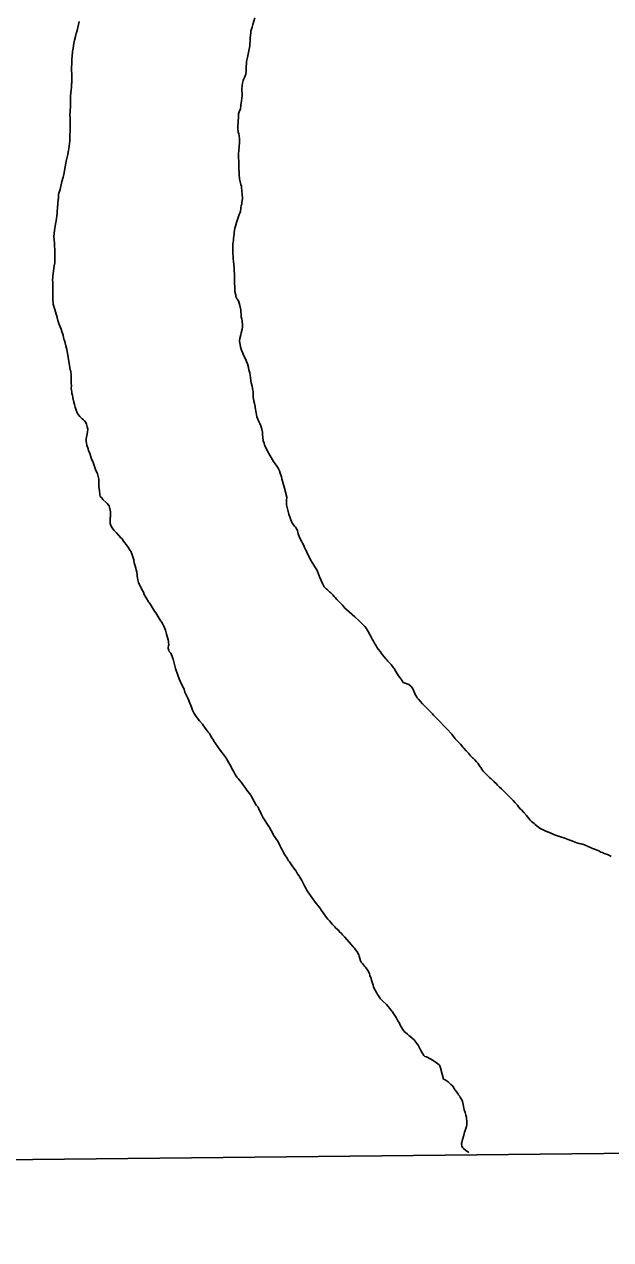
# Model space of a CAD drawing. Extents: x 3683613 to 3738215, y 469626 to 495384.
# Drawn here: x 3708709.1 to 3708782.7, y 472856.2 to 473008.8 of the extents above; entities that cross this region are included whole.
import ezdxf

# ---------------------------------------------------------------- set-up
doc = ezdxf.new("R2010")
doc.units = 0
doc.layers.add('V-ANNO-NPLT', color=7, linetype='Continuous')

msp = doc.modelspace()

# ---------------------------------------------------------------- linework, layer by layer
at = {"layer": 'V-ANNO-NPLT'}
for points in [[(3709012.73, 472869.49), (3707750.89, 472856.24), (3707743.69, 473574.37), (3708995.7, 473587.48), (3709012.73, 472869.49)], [(3708716, 473009.16), (3708715.79, 473008.03), (3708715.66, 473007.65), (3708715.55, 473007.3), (3708715.44, 473006.81), (3708715.35, 473006.42), (3708715.29, 473006.12), (3708715.26, 473005.82), (3708715.18, 473005.39), (3708715.13, 473004.77), (3708715.1, 473004.47), (3708715.09, 473004.04), (3708715.04, 473003.33), (3708715.05, 473003.03), (3708715.08, 473002.54), (3708715.08, 473001.49), (3708715.07, 473001.33), (3708715.04, 473000.9), (3708715.01, 473000.65), (3708714.98, 473000.18), (3708714.94, 472999.87), (3708714.93, 472999.46), (3708714.93, 472999.18), (3708714.92, 472998.5), (3708714.86, 472997.39), (3708714.89, 472997.17), (3708714.91, 472996.6), (3708714.9, 472995.9), (3708714.9, 472995.41), (3708714.87, 472994.9), (3708714.84, 472994.19), (3708714.78, 472993.54), (3708714.72, 472993.18), (3708714.7, 472993), (3708714.58, 472992.46), (3708714.39, 472991.62), (3708714.36, 472991.37), (3708714.26, 472990.92), (3708714.08, 472989.98), (3708714, 472989.63), (3708713.86, 472989.1), (3708713.63, 472988.1), (3708713.47, 472987.64), (3708713.44, 472987.42), (3708713.41, 472986.95), (3708713.39, 472986.81), (3708713.32, 472985.78), (3708713.26, 472985.3), (3708713.24, 472985.05), (3708713.12, 472984.15), (3708713.07, 472983.78), (3708712.91, 472982.94), (3708712.84, 472982.18)], [(3708736.15, 472989.42), (3708736.14, 472989.56), (3708736.12, 472989.83), (3708736.12, 472989.99), (3708736.09, 472990.26), (3708736.05, 472990.64), (3708736.05, 472991.62), (3708736.03, 472992.05), (3708736.03, 472992.27), (3708736.02, 472992.62), (3708736.05, 472992.95), (3708736.08, 472993.08), (3708736.09, 472993.38), (3708736.12, 472993.6), (3708736.15, 472993.87), (3708736.15, 472994.47), (3708736.12, 472994.83), (3708736.04, 472995.06), (3708735.97, 472995.29), (3708735.93, 472995.72), (3708735.93, 472996.17), (3708735.96, 472996.35), (3708735.97, 472996.66), (3708736, 472997.1), (3708736, 472997.27), (3708736.03, 472997.43), (3708736.03, 472997.57), (3708736.11, 472997.84), (3708736.25, 472998.21), (3708736.31, 472998.62), (3708736.37, 472999), (3708736.4, 472999.16), (3708736.45, 472999.52), (3708736.48, 472999.92), (3708736.48, 473000.09), (3708736.45, 473000.57), (3708736.45, 473000.71), (3708736.46, 473001.06), (3708736.48, 473001.2), (3708736.51, 473001.42), (3708736.59, 473001.77), (3708736.66, 473001.9), (3708736.76, 473002.14), (3708736.92, 473002.58), (3708736.98, 473002.93), (3708736.98, 473003.5), (3708737.01, 473003.93), (3708737.04, 473004.15), (3708737.13, 473004.64), (3708737.19, 473004.85), (3708737.43, 473006.11), (3708737.46, 473006.42), (3708737.47, 473006.7), (3708737.49, 473007.1), (3708737.56, 473007.79), (3708737.56, 473007.94), (3708737.69, 473008.32), (3708737.75, 473008.48), (3708737.83, 473008.81), (3708738.05, 473009.62)], [(3708739.22, 472956.24), (3708739.12, 472956.54), (3708739.06, 472956.98), (3708739.04, 472957.27), (3708739.02, 472957.43), (3708739.02, 472957.63), (3708738.96, 472958), (3708738.81, 472958.41), (3708738.68, 472958.69), (3708738.54, 472959.06), (3708738.45, 472959.23), (3708738.33, 472959.56), (3708738.22, 472960.04), (3708738.12, 472960.7), (3708738.12, 472960.83), (3708738.04, 472961.21), (3708737.96, 472961.49), (3708737.9, 472961.82), (3708737.87, 472962.01), (3708737.85, 472962.17), (3708737.85, 472962.71), (3708737.8, 472962.9), (3708737.78, 472963.12), (3708737.73, 472963.41), (3708737.62, 472963.8), (3708737.57, 472964.1), (3708737.52, 472964.5), (3708737.48, 472964.72), (3708737.43, 472965.05), (3708737.33, 472965.45), (3708737.27, 472965.75), (3708737.14, 472966.18), (3708737.03, 472966.51), (3708736.95, 472966.73), (3708736.64, 472967.3), (3708736.55, 472967.52), (3708736.4, 472967.92), (3708736.29, 472968.31), (3708736.21, 472968.63), (3708736.18, 472968.8), (3708736.15, 472969.1), (3708736.18, 472969.37), (3708736.3, 472969.82), (3708736.37, 472970.09), (3708736.46, 472970.53), (3708736.5, 472970.8), (3708736.5, 472970.99), (3708736.46, 472971.64), (3708736.42, 472971.8), (3708736.37, 472972.1), (3708736.36, 472972.38), (3708736.31, 472972.76), (3708736.31, 472972.98), (3708736.19, 472973.54), (3708736, 472974.09), (3708735.86, 472974.33), (3708735.7, 472974.64), (3708735.67, 472974.83), (3708735.55, 472975.26), (3708735.54, 472975.48), (3708735.53, 472976.7), (3708735.52, 472976.91), (3708735.5, 472977.51), (3708735.48, 472977.86), (3708735.47, 472978.08), (3708735.46, 472978.24), (3708735.37, 472979.03), (3708735.33, 472979.39), (3708735.33, 472979.73), (3708735.32, 472979.95), (3708735.32, 472980.39), (3708735.3, 472980.67), (3708735.3, 472980.83), (3708735.31, 472981.29), (3708735.33, 472981.45), (3708735.37, 472981.71), (3708735.37, 472981.9), (3708735.42, 472982.26), (3708735.47, 472982.45), (3708735.48, 472982.67), (3708735.57, 472983.21), (3708735.64, 472983.48), (3708735.78, 472983.94), (3708735.84, 472984.19), (3708736.11, 472984.95), (3708736.17, 472985.1), (3708736.25, 472985.32), (3708736.33, 472985.75), (3708736.37, 472986.08), (3708736.42, 472986.24), (3708736.45, 472986.49), (3708736.46, 472986.68), (3708736.5, 472986.95), (3708736.5, 472987.08), (3708736.48, 472987.35), (3708736.46, 472987.5), (3708736.41, 472988.33), (3708736.38, 472988.5), (3708736.33, 472988.71), (3708736.28, 472988.87), (3708736.15, 472989.42)], [(3708712.84, 472982.18), (3708712.92, 472981.36), (3708712.96, 472980.18), (3708712.96, 472978.87), (3708712.88, 472978.49), (3708712.81, 472977.89), (3708712.74, 472977.51), (3708712.71, 472977.29), (3708712.7, 472977.08), (3708712.68, 472976.76), (3708712.7, 472976.41), (3708712.71, 472974.36), (3708712.76, 472973.69), (3708712.95, 472973), (3708713.06, 472972.71), (3708713.25, 472972.03), (3708713.35, 472971.62), (3708713.51, 472971.13), (3708713.75, 472970.56), (3708713.83, 472970.27), (3708714.02, 472969.78), (3708714.07, 472969.52), (3708714.1, 472969.29), (3708714.17, 472969.12), (3708714.26, 472968.82), (3708714.36, 472968.47), (3708714.46, 472968.01), (3708714.55, 472967.52), (3708714.67, 472966.76), (3708714.76, 472966.3), (3708714.91, 472965.45), (3708714.96, 472965.27), (3708715.01, 472964.78), (3708715.02, 472964.47), (3708715.03, 472963.77), (3708715.04, 472963.42), (3708715.03, 472963.14), (3708715.08, 472962.65), (3708715.11, 472962.46), (3708715.17, 472962.27), (3708715.24, 472961.92), (3708715.37, 472961.37), (3708715.45, 472961.08), (3708715.53, 472960.76), (3708715.69, 472960.27), (3708715.72, 472960.15), (3708715.81, 472959.96), (3708715.91, 472959.82), (3708716.1, 472959.58), (3708716.24, 472959.44), (3708716.4, 472959.31), (3708716.55, 472959.18), (3708716.67, 472959.04), (3708716.85, 472958.82), (3708716.96, 472958.63), (3708717.04, 472958.28), (3708717.09, 472957.98), (3708717.06, 472957.67), (3708717, 472957.22), (3708716.92, 472956.79), (3708716.9, 472956.49), (3708716.98, 472955.97), (3708717.14, 472955.51), (3708717.21, 472955.31), (3708717.35, 472954.93), (3708717.58, 472954.28), (3708717.77, 472953.82), (3708718.12, 472952.82), (3708718.18, 472952.7), (3708718.31, 472952.4), (3708718.46, 472951.89), (3708718.47, 472951.73), (3708718.47, 472950.92), (3708718.49, 472950.77), (3708718.57, 472950.31), (3708718.61, 472949.79), (3708718.67, 472949.55), (3708718.85, 472949.36), (3708719, 472949.17), (3708719.45, 472948.76), (3708719.53, 472948.65), (3708719.77, 472948.38), (3708719.83, 472948.22), (3708719.91, 472947.83), (3708719.94, 472947.62), (3708719.95, 472947), (3708719.93, 472946.88), (3708719.92, 472946.61), (3708719.92, 472946.16), (3708719.96, 472946.02), (3708720.11, 472945.66), (3708720.4, 472945.29), (3708720.7, 472944.99), (3708721.25, 472944.36), (3708721.41, 472944.21), (3708721.57, 472943.94), (3708721.73, 472943.76), (3708721.92, 472943.53), (3708722.02, 472943.4), (3708722.14, 472943.21), (3708722.42, 472942.75)], [(3708757.38, 472925.93), (3708756.79, 472926.14), (3708756.69, 472926.21), (3708756.5, 472926.5), (3708756.28, 472926.81), (3708756.1, 472927.04), (3708755.77, 472927.57), (3708755.55, 472927.95), (3708755.47, 472928.05), (3708755.18, 472928.44), (3708754.94, 472928.69), (3708754.77, 472928.87), (3708754.64, 472929.03), (3708754.5, 472929.18), (3708754.1, 472929.67), (3708753.97, 472929.85), (3708753.82, 472930.04), (3708753.54, 472930.38), (3708753.38, 472930.64), (3708753.24, 472930.89), (3708753.13, 472931.06), (3708752.95, 472931.36), (3708752.86, 472931.51), (3708752.8, 472931.62), (3708752.7, 472931.79), (3708752.65, 472931.92), (3708752.59, 472932.04), (3708752.51, 472932.22), (3708752.3, 472932.6), (3708752.17, 472932.82), (3708752.08, 472932.96), (3708751.89, 472933.21), (3708751.28, 472933.81), (3708751.16, 472933.92), (3708750.63, 472934.44), (3708749.58, 472935.37), (3708749.42, 472935.5), (3708749.22, 472935.69), (3708749.06, 472935.88), (3708748.66, 472936.3), (3708748.38, 472936.6), (3708748.15, 472936.87), (3708748.03, 472937), (3708747.85, 472937.19), (3708747.76, 472937.3), (3708747.6, 472937.46), (3708747.48, 472937.55), (3708747.2, 472937.82), (3708747.04, 472937.95), (3708746.9, 472938.09), (3708746.79, 472938.21), (3708746.55, 472938.62), (3708746.39, 472938.99), (3708746.28, 472939.29), (3708746.18, 472939.45), (3708746, 472939.91), (3708745.83, 472940.32), (3708745.61, 472940.73), (3708745.48, 472940.92), (3708745.05, 472941.61), (3708744.97, 472941.79), (3708744.65, 472942.42), (3708744.54, 472942.66), (3708744.44, 472942.88), (3708744.31, 472943.15), (3708744.22, 472943.38), (3708744.04, 472943.7), (3708743.93, 472943.95), (3708743.69, 472944.38), (3708743.49, 472944.87), (3708743.45, 472945.06), (3708743.44, 472945.22), (3708743.39, 472945.37), (3708743.18, 472945.68), (3708743.05, 472945.8), (3708742.83, 472946.12), (3708742.72, 472946.29), (3708742.54, 472946.72), (3708742.34, 472947.32), (3708742.24, 472947.64), (3708742.08, 472948.32), (3708742.06, 472948.51), (3708742.06, 472948.73), (3708742.06, 472949.06), (3708742.08, 472949.44), (3708741.8, 472950.6), (3708741.71, 472950.9), (3708741.63, 472951.16), (3708741.47, 472951.78), (3708741.42, 472951.99), (3708741.26, 472952.48), (3708741.15, 472952.76), (3708741.07, 472952.92), (3708740.99, 472953.11), (3708740.81, 472953.35), (3708740.41, 472953.92), (3708740, 472954.63), (3708739.62, 472955.32), (3708739.49, 472955.59), (3708739.3, 472955.97), (3708739.22, 472956.24)], [(3708722.42, 472942.75), (3708722.49, 472942.66), (3708722.65, 472942.34), (3708722.72, 472942.1), (3708722.88, 472941.61), (3708722.9, 472941.49), (3708722.94, 472941.22), (3708723.04, 472940.82), (3708723.12, 472940.54), (3708723.18, 472940.35), (3708723.26, 472940.03), (3708723.31, 472939.65), (3708723.31, 472939.52), (3708723.35, 472939.33), (3708723.39, 472939.1), (3708723.47, 472938.76), (3708723.89, 472937.88), (3708724.08, 472937.53), (3708724.19, 472937.23), (3708724.43, 472936.82), (3708724.73, 472936.33), (3708724.81, 472936.22), (3708724.96, 472936), (3708725.12, 472935.78), (3708725.48, 472935.15), (3708725.64, 472934.92), (3708725.88, 472934.5), (3708726.28, 472933.91), (3708726.36, 472933.8), (3708726.52, 472933.5), (3708726.63, 472933.28), (3708726.84, 472932.77), (3708726.93, 472932.41), (3708727, 472932.25), (3708727.21, 472931.56), (3708727.24, 472931.34), (3708727.24, 472931.21), (3708727.26, 472930.91), (3708727.24, 472930.78), (3708727.21, 472930.61), (3708727.21, 472930.45), (3708727.26, 472930.24), (3708727.31, 472930.1), (3708727.51, 472929.86), (3708727.61, 472929.67), (3708727.8, 472929.1), (3708728.11, 472927.95), (3708728.39, 472927.11), (3708728.58, 472926.64), (3708728.71, 472926.34), (3708729.06, 472925.56), (3708729.18, 472925.34), (3708729.3, 472924.99), (3708729.64, 472924.23), (3708729.78, 472923.92), (3708729.83, 472923.79), (3708730.12, 472923.11), (3708730.25, 472922.73), (3708730.33, 472922.56), (3708730.47, 472922.29), (3708730.63, 472922.04), (3708730.72, 472921.91), (3708730.96, 472921.58), (3708731.14, 472921.36), (3708731.49, 472920.95), (3708731.61, 472920.77), (3708731.77, 472920.58), (3708731.98, 472920.3), (3708732.22, 472919.95), (3708732.36, 472919.78), (3708732.52, 472919.54), (3708732.68, 472919.24), (3708732.86, 472918.97), (3708732.94, 472918.81), (3708733.05, 472918.64), (3708733.21, 472918.4), (3708733.32, 472918.26), (3708733.49, 472917.99), (3708733.84, 472917.53), (3708733.95, 472917.38), (3708734.3, 472916.95), (3708734.54, 472916.57), (3708734.62, 472916.41), (3708735.08, 472915.59), (3708735.2, 472915.38), (3708735.29, 472915.2), (3708735.44, 472914.97), (3708735.59, 472914.66), (3708735.72, 472914.44), (3708735.82, 472914.31), (3708735.98, 472914.15), (3708736.1, 472913.98), (3708736.39, 472913.65), (3708736.58, 472913.39), (3708736.8, 472913.06), (3708736.93, 472912.89), (3708737.06, 472912.68), (3708737.57, 472912.04), (3708737.66, 472911.89), (3708737.98, 472911.25), (3708738.25, 472910.8)], [(3708782.8, 472904.36), (3708782.65, 472904.44), (3708782.33, 472904.58), (3708782.03, 472904.69), (3708781.84, 472904.78), (3708781.69, 472904.84), (3708781.5, 472904.91), (3708781.23, 472905.05), (3708781.04, 472905.13), (3708780.7, 472905.25), (3708780.44, 472905.36), (3708779.84, 472905.65), (3708779.6, 472905.74), (3708779.43, 472905.83), (3708779.01, 472905.94), (3708778.76, 472905.97), (3708778.49, 472906.05), (3708778.06, 472906.21), (3708777.41, 472906.48), (3708777.17, 472906.55), (3708776.84, 472906.68), (3708776.43, 472906.81), (3708775.68, 472907.06), (3708775.05, 472907.34), (3708774.92, 472907.39), (3708774.59, 472907.54), (3708774.24, 472907.7), (3708773.97, 472907.81), (3708773.83, 472907.92), (3708773.51, 472908.14), (3708773.26, 472908.35), (3708773.13, 472908.49), (3708772.8, 472908.76), (3708772.64, 472908.91), (3708772.51, 472909.06), (3708772.16, 472909.48), (3708771.81, 472909.88), (3708771.52, 472910.21), (3708771.43, 472910.3), (3708771.18, 472910.59), (3708771.02, 472910.78), (3708770.68, 472911.12), (3708770.48, 472911.36), (3708770, 472911.88), (3708769.82, 472912.04), (3708769.03, 472912.83), (3708768.78, 472913.07), (3708768.52, 472913.32), (3708768.38, 472913.48), (3708768.08, 472913.76), (3708767.73, 472914.11), (3708767.57, 472914.23), (3708767.23, 472914.55), (3708766.98, 472914.82), (3708766.73, 472915.07), (3708766.6, 472915.23), (3708766.42, 472915.5), (3708766.34, 472915.61), (3708766.28, 472915.73), (3708766.15, 472915.95), (3708766.06, 472916.08), (3708765.9, 472916.25), (3708765.66, 472916.49), (3708765.5, 472916.63), (3708765.4, 472916.73), (3708765.15, 472917), (3708765.02, 472917.15), (3708764.88, 472917.3), (3708764.58, 472917.63), (3708764.29, 472917.93), (3708764.17, 472918.07), (3708763.86, 472918.43), (3708763.23, 472919.13), (3708763.05, 472919.35), (3708762.96, 472919.46), (3708762.8, 472919.69), (3708762.18, 472920.39), (3708761.92, 472920.63), (3708761.76, 472920.8), (3708761.35, 472921.23), (3708761.11, 472921.46), (3708760.8, 472921.79), (3708760.51, 472922.08), (3708760.37, 472922.25), (3708759.95, 472922.68), (3708759.1, 472923.53), (3708758.81, 472923.85), (3708758.6, 472924.08), (3708758.46, 472924.27), (3708758.35, 472924.45), (3708758.28, 472924.56), (3708758.2, 472924.68), (3708758.14, 472924.81), (3708757.88, 472925.38), (3708757.74, 472925.63), (3708757.63, 472925.74), (3708757.38, 472925.93)], [(3708738.25, 472910.8), (3708738.44, 472910.58), (3708738.57, 472910.35), (3708738.87, 472909.7), (3708739.13, 472909.21), (3708739.81, 472908.13), (3708739.93, 472907.93), (3708740.05, 472907.72), (3708740.24, 472907.39), (3708740.43, 472907.04), (3708740.9, 472906.3), (3708741.15, 472905.84), (3708741.22, 472905.72), (3708741.33, 472905.48), (3708741.44, 472905.26), (3708741.66, 472904.86), (3708741.82, 472904.55), (3708742.11, 472904.14), (3708742.3, 472903.82), (3708742.4, 472903.69), (3708742.75, 472903.16), (3708742.83, 472903.06), (3708743.24, 472902.49), (3708743.43, 472902.19), (3708743.57, 472901.95), (3708743.96, 472901.35), (3708744.16, 472900.91), (3708744.29, 472900.66), (3708744.51, 472900.3), (3708744.64, 472900.04), (3708745.36, 472899.03), (3708745.77, 472898.46), (3708746.04, 472898.13), (3708746.3, 472897.78), (3708746.41, 472897.61), (3708746.69, 472897.22), (3708746.84, 472896.99), (3708747.07, 472896.68), (3708747.25, 472896.49), (3708747.43, 472896.27), (3708747.79, 472895.86), (3708748.11, 472895.53), (3708748.24, 472895.37), (3708748.59, 472895.05), (3708748.66, 472894.94), (3708748.94, 472894.67), (3708749.09, 472894.5), (3708749.38, 472894.2), (3708750.14, 472893.3), (3708750.24, 472893.21), (3708750.41, 472893.02), (3708750.57, 472892.83), (3708750.68, 472892.72), (3708750.76, 472892.59), (3708750.91, 472892.38), (3708751.1, 472892.02), (3708751.15, 472891.83), (3708751.23, 472891.56), (3708751.35, 472891.25), (3708751.43, 472891.1), (3708751.58, 472890.9), (3708751.85, 472890.58), (3708751.97, 472890.44), (3708752.26, 472890.05), (3708752.44, 472889.68), (3708752.52, 472889.4), (3708752.65, 472889.03), (3708752.72, 472888.83), (3708752.84, 472888.45), (3708752.9, 472888.2), (3708752.98, 472887.99), (3708753.06, 472887.77), (3708753.32, 472887.29), (3708753.46, 472887.01), (3708753.59, 472886.85), (3708753.75, 472886.6), (3708753.84, 472886.47), (3708754.11, 472886.24), (3708754.6, 472885.75), (3708754.83, 472885.49), (3708754.99, 472885.3), (3708755.26, 472884.94), (3708755.34, 472884.83), (3708755.46, 472884.64), (3708755.8, 472884.12), (3708756.02, 472883.72), (3708756.21, 472883.41), (3708756.32, 472883.19), (3708756.51, 472882.84), (3708756.64, 472882.65), (3708756.83, 472882.38), (3708756.96, 472882.24), (3708757.21, 472882.04), (3708757.41, 472881.89), (3708757.52, 472881.78), (3708757.87, 472881.51), (3708758.06, 472881.33), (3708758.17, 472881.2), (3708758.42, 472880.88), (3708758.57, 472880.66), (3708758.79, 472880.25)], [(3708758.79, 472880.25), (3708758.87, 472880.08), (3708759.08, 472879.7), (3708759.14, 472879.59), (3708759.28, 472879.37), (3708759.42, 472879.25), (3708759.63, 472879.18), (3708760.14, 472878.91), (3708760.36, 472878.78), (3708760.69, 472878.58), (3708761.04, 472878.31), (3708761.19, 472878.19), (3708761.27, 472878.08), (3708761.38, 472877.82), (3708761.6, 472877.03), (3708761.76, 472876.41), (3708761.94, 472876.32), (3708762.19, 472876.16), (3708762.35, 472876.04), (3708762.68, 472875.73), (3708762.8, 472875.63), (3708762.99, 472875.37), (3708763.14, 472875.15), (3708763.24, 472874.98), (3708763.53, 472874.61), (3708763.65, 472874.44), (3708763.78, 472874.25), (3708763.85, 472874.11), (3708764, 472873.87), (3708764.13, 472873.57), (3708764.23, 472873.21), (3708764.26, 472872.95), (3708764.31, 472872.78), (3708764.34, 472872.53), (3708764.45, 472872.21), (3708764.57, 472871.88), (3708764.63, 472871.63), (3708764.65, 472871.42), (3708764.68, 472871.18), (3708764.68, 472871.01), (3708764.67, 472870.82), (3708764.67, 472870.66), (3708764.62, 472870.45), (3708764.6, 472870.31), (3708764.56, 472870.2), (3708764.52, 472870.07), (3708764.48, 472869.93), (3708764.4, 472869.72), (3708764.29, 472869.38), (3708764.12, 472868.8), (3708764.06, 472868.46), (3708764.02, 472868.31), (3708764.06, 472868.03), (3708764.15, 472867.81), (3708764.25, 472867.67), (3708764.55, 472867.43), (3708764.87, 472867.21), (3708764.91, 472867.17)]]:
    msp.add_lwpolyline(points, dxfattribs=at)

doc.saveas('drawing.dxf')
